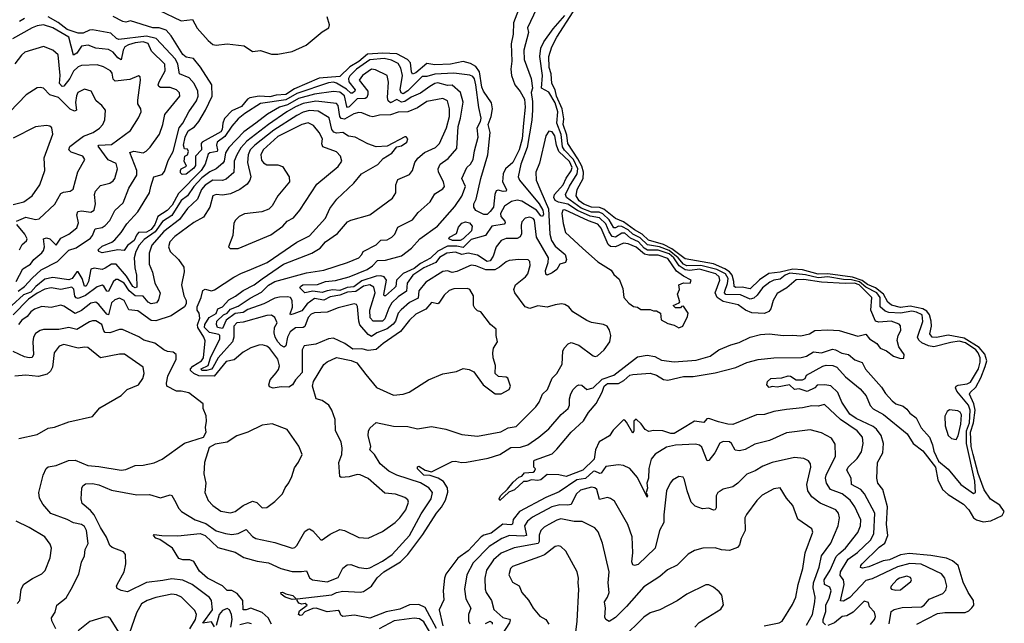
# Model space of a CAD drawing. Extents: x 1246230 to 1426786, y 660032 to 763141.
# Tile 483 of 566: x 1409155 to 1415369, y 703280 to 707086. Entities that reach past the tile are written whole.
import ezdxf

# ---------------------------------------------------------------- set-up
doc = ezdxf.new("R2010")
doc.units = 0

msp = doc.modelspace()

# ---------------------------------------------------------------- linework, layer by layer
at = {"layer": '0CON10XD'}
for points in [[(1412417, 707155), (1412360, 707035), (1412366, 707005), (1412337.1, 706895), (1412338.4, 706835), (1412383.5, 706715), (1412391.2, 706655), (1412382.7, 706627.3), (1412391.5, 706571.5), (1412392.2, 706515), (1412387.7, 706452.3), (1412358.9, 706281.1), (1412317.9, 706175), (1412302, 706095), (1412310.4, 706075), (1412434.5, 705925), (1412456.5, 705885), (1412460.4, 705859.6), (1412455, 705845.4), (1412445, 705848.9), (1412416.2, 705886.1), (1412325, 705942.4), (1412295, 705948.9), (1412259.4, 705940.6), (1412215, 705910), (1412188.9, 705865), (1412191.4, 705845), (1412217.2, 705815), (1412220, 705805), (1412213.4, 705796.6), (1412136, 705784), (1412095.7, 705725), (1412005, 705701.3), (1411955, 705650.9), (1411915, 705658.5), (1411855, 705659), (1411793.4, 705626.6), (1411748.2, 705581.7), (1411685, 705549.1), (1411645, 705517.5), (1411575, 705486.3), (1411534.2, 705445), (1411528.5, 705405), (1411521.4, 705395), (1411465, 705344.6), (1411455, 705344.2), (1411454.3, 705354.3), (1411469.7, 705445), (1411456.5, 705465), (1411435, 705471.5), (1411405, 705469.1), (1411315, 705439.3), (1411265, 705402.5), (1411221.5, 705398.5), (1411175, 705379.3), (1411132.1, 705382.1), (1411096.8, 705376.8), (1411065, 705365.9), (1411005.4, 705374.6), (1410955, 705364), (1410924.3, 705395), (1410926.7, 705405), (1410942.2, 705415), (1411035, 705415.8), (1411084.4, 705435), (1411148.6, 705441.4), (1411235.5, 705464.5), (1411348, 705512), (1411382.1, 705535), (1411412.8, 705567.2), (1411465, 705569.5), (1411565, 705597.8), (1411627.7, 705645), (1411680, 705705), (1411792.9, 705785), (1411900.7, 705909.3), (1411946.8, 705973.2), (1411968.3, 706035), (1411945.3, 706085), (1411976.5, 706153.5), (1412001.5, 706175), (1412016.4, 706205), (1412025, 706258.8), (1412049.6, 706345), (1412043, 706405), (1412064.1, 706445), (1412067.8, 706465), (1412052.5, 706532.5), (1412034.9, 706674.9), (1412025, 706714.4), (1412015, 706728.6), (1411996.4, 706736.4), (1411895, 706750), (1411775, 706742.6), (1411725, 706728.1), (1411695, 706727.4), (1411605, 706637.8), (1411575, 706618.5), (1411563.6, 706625), (1411557.1, 706645), (1411571.1, 706735), (1411561, 706781), (1411545, 706809.2), (1411501.7, 706831.7), (1411455, 706841.2), (1411365, 706832.5), (1411280.6, 706775), (1411237.9, 706732.2), (1411230.1, 706715), (1411233.5, 706695), (1411273.3, 706645), (1411270.3, 706635), (1411255, 706623.3), (1411245, 706623), (1411218.2, 706648.2), (1411155, 706686.2), (1411135, 706691.9), (1411105, 706688.8), (1410905, 706620.1), (1410835, 706580.3), (1410675, 706558.7), (1410575.4, 706495), (1410535, 706461.2), (1410495, 706416), (1410450.2, 706349.8), (1410401.6, 706315), (1410396.7, 706295), (1410404.4, 706265), (1410400.8, 706255), (1410355, 706246.9), (1410345, 706238.8), (1410326.7, 706175), (1410301.6, 706135), (1410158.6, 705991.4), (1410117, 705916.9), (1410086.3, 705883.7), (1410026.2, 705845), (1410007.9, 705795), (1409985, 705763.9), (1409955, 705745.9), (1409905, 705743.7), (1409891.7, 705728.3), (1409877.4, 705695), (1409836.4, 705663.6), (1409815, 705631.5), (1409774.8, 705635.2), (1409675, 705616.5), (1409654.7, 705624.8), (1409650, 705635), (1409675, 705657.5), (1409736.3, 705683.7), (1409755, 705698.8), (1409796.1, 705745), (1409830.7, 705799.3), (1409901.4, 705875), (1409975.3, 705994.7), (1409982, 706035), (1410002.9, 706095), (1410055, 706110), (1410070.3, 706129.7), (1410091.9, 706198.1), (1410123.9, 706256.1), (1410161.5, 706405), (1410185, 706434.8), (1410223.6, 706506.4), (1410272.1, 706575), (1410280.9, 706605), (1410280.5, 706635), (1410255.7, 706685), (1410225, 706718.9), (1410165, 706745.6), (1410153.8, 706805), (1410138.3, 706838.3), (1410017.4, 706967.4), (1409955, 706981.6), (1409780.9, 706960.9), (1409766.9, 706966.9), (1409730.9, 707000.9), (1409615, 707022.9), (1409595, 707021.4), (1409555, 707001.9), (1409525, 707001.8), (1409455.4, 707025.4), (1409397.8, 707067.8), (1409335, 707104.2)], [(1412314.8, 707175), (1412272.8, 707067.2), (1412270, 706995), (1412257, 706935), (1412262.2, 706825), (1412254.8, 706775.2), (1412260, 706735), (1412279.3, 706675), (1412314.1, 706634.1), (1412341.2, 706585), (1412346.4, 706535), (1412334.3, 706435), (1412327.4, 706335), (1412308.6, 706265), (1412266.8, 706185), (1412222.3, 706145), (1412206.2, 706115), (1412202.9, 706065), (1412226.8, 706015), (1412225.5, 706005), (1412206.4, 706003.6), (1412175, 706012.5), (1412163.2, 706006.8), (1412154.1, 705985), (1412144.8, 705905), (1412125, 705876), (1412105, 705859.1), (1412085, 705857.3), (1412035, 705883.9), (1412021.3, 705905), (1412021.3, 705925), (1412035.9, 705955), (1412065.4, 706085), (1412110.8, 706235), (1412125.5, 706375), (1412112.9, 706425), (1412131.9, 706475), (1412139.3, 706525), (1412132.5, 706562.5), (1412082.3, 706635), (1412071.4, 706661.4), (1412057, 706757), (1412035, 706790.7), (1412001, 706811), (1411955, 706823), (1411875, 706805.1), (1411775, 706802.5), (1411725, 706811.2), (1411655, 706751.6), (1411635, 706743.1), (1411627.3, 706757.3), (1411621.6, 706815), (1411602.1, 706835), (1411535, 706870.3), (1411446.3, 706876.3), (1411350.1, 706869.9), (1411295, 706822.3), (1411239.9, 706790.1), (1411175, 706729.2), (1411045, 706718.6), (1410889.7, 706650.3), (1410835, 706615.1), (1410775, 706610.2), (1410735, 706599.2), (1410666, 706604), (1410607.2, 706592.8), (1410593.9, 706585), (1410555, 706539.2), (1410495, 706512.3), (1410447.3, 706462.7), (1410437.5, 706435), (1410433.6, 706395), (1410425, 706380), (1410306.3, 706313.6), (1410301.5, 706305), (1410302.7, 706265), (1410264.6, 706225), (1410265, 706167.5), (1410255, 706149.6), (1410205, 706112.5), (1410180.4, 706110.4), (1410170.3, 706120.3), (1410170, 706135), (1410175.5, 706145), (1410207.5, 706162.5), (1410192.8, 706195), (1410198, 706225), (1410215.5, 706235), (1410221.8, 706255), (1410215, 706270.8), (1410195, 706271.9), (1410188.5, 706295), (1410199.7, 706345), (1410218.5, 706385), (1410259.3, 706410.7), (1410285.3, 706445), (1410327.1, 706515), (1410369.1, 706605), (1410368.5, 706675), (1410297.5, 706787.5), (1410251.9, 706841.9), (1410205, 706851.1), (1410185, 706866.7), (1410111.8, 706985), (1410079.6, 707019.7), (1410035.6, 707035.6), (1409995, 707035.6), (1409855, 707079.6), (1409825, 707070.5), (1409805.8, 707075), (1409745.8, 707105.8)], [(1410033.6, 707146.4), (1410175, 707080.3), (1410245, 707088.5), (1410275, 707033.5), (1410344.8, 706954.9), (1410375, 706930.3), (1410395, 706925.3), (1410465, 706934.6), (1410572.1, 706922.1), (1410625, 706886.2), (1410675, 706892.2), (1410745, 706869.6), (1410785, 706868.2), (1410875, 706885.9), (1410963.6, 706925), (1411065, 707010), (1411105.8, 707034.2), (1411109.7, 707055), (1411096.3, 707103.7)], [(1409186.4, 707093.6), (1409155, 707075.3)], [(1414915.5, 704405), (1414923.7, 704365), (1414955, 704302.9), (1415015, 704252.7), (1415095, 704156.6), (1415175, 704098.8), (1415187.5, 704105), (1415184.2, 704175.8), (1415131.3, 704415), (1415131.1, 704495), (1415149.2, 704545), (1415154.9, 704625), (1415144.3, 704655), (1415069.2, 704745), (1415060.3, 704765), (1415064.6, 704775), (1415077.6, 704782.5), (1415135, 704790), (1415155, 704801.1), (1415206.1, 704885), (1415217, 704927), (1415216.6, 704955), (1415205.3, 704985), (1415188.8, 705005), (1415125, 705048.1), (1415085, 705059.1), (1415031.8, 705051.8), (1414925, 705024.1), (1414890.8, 705030.8), (1414848.7, 705048.7), (1414829.1, 705065), (1414821.4, 705085), (1414855.9, 705184.1), (1414850.2, 705225), (1414815, 705243.1), (1414785, 705249.2), (1414715, 705236.8), (1414640.2, 705240.2), (1414617.5, 705247.5), (1414585.5, 705275), (1414586.4, 705335), (1414565.5, 705365), (1414495, 705399.9), (1414455, 705433.2), (1414405, 705447.1), (1414355, 705447.3), (1414255, 705464.5), (1414195, 705458.6), (1414115, 705477.9), (1414015, 705487.8), (1413986.4, 705475), (1413955, 705450.9), (1413915, 705443.8), (1413889.1, 705430.9), (1413842.8, 705395), (1413810.2, 705349.8), (1413788.7, 705331.3), (1413765, 705324.8), (1413705, 705352.4), (1413612.8, 705352.8), (1413604, 705364), (1413604.9, 705375), (1413623.3, 705423.3), (1413627.6, 705455), (1413610.4, 705485), (1413555, 705512.3), (1413455, 705536.1), (1413364.8, 705535), (1413345, 705545.1), (1413310.9, 705585), (1413255, 705630.6), (1413193.4, 705653.4), (1413116.5, 705666.5), (1413071.1, 705711.1), (1413025, 705733.9), (1412995, 705761.4), (1412955, 705783.2), (1412935.5, 705784.5), (1412915, 705773.1), (1412905, 705774.8), (1412874.8, 705824.8), (1412835, 705862.4), (1412812.7, 705872.7), (1412765, 705873.4), (1412698.9, 705898.9), (1412606, 705965), (1412600.2, 705985), (1412626.2, 706036.2), (1412674.2, 706115), (1412678.1, 706145), (1412650.7, 706205), (1412593.4, 706263.4), (1412580.8, 706285), (1412571.8, 706361.8), (1412544.3, 706435), (1412552.2, 706505), (1412535, 706562.3), (1412495, 706628.8), (1412448.5, 706655), (1412455.8, 706735), (1412438, 706855), (1412443.3, 706906.7), (1412462.9, 706947.1), (1412521.2, 707028.8), (1412595, 707112.7)], [(1414816.5, 703275), (1414948.5, 703341.5), (1414995, 703348.3), (1415121.9, 703348.1), (1415145, 703359.1), (1415165, 703378.2), (1415176, 703395), (1415175.3, 703425), (1415141.6, 703475), (1415110.5, 703540.5), (1415077.4, 703645), (1415042.9, 703675), (1415005, 703690.6), (1414905, 703708), (1414769.5, 703720.5), (1414715, 703712.7), (1414645, 703679.8), (1414605, 703674.5), (1414515, 703635.5), (1414475, 703628.8), (1414462.7, 703632.7), (1414463.3, 703645), (1414471.8, 703655), (1414579.1, 703760.9), (1414616.3, 703785), (1414633.8, 703835), (1414625.5, 703905), (1414631.6, 704015), (1414601.8, 704125), (1414571.8, 704165), (1414564.6, 704195), (1414568.9, 704295), (1414602.5, 704355), (1414607.1, 704415), (1414591.9, 704465), (1414562.2, 704505), (1414541.3, 704521.4), (1414435, 704571.2), (1414395, 704599.8), (1414343.7, 704675), (1414318.2, 704735), (1414275, 704776.8), (1414236, 704784), (1414188.6, 704781.4), (1414172.8, 704765), (1414125, 704741.5), (1414075, 704758.9), (1414044.2, 704754.2), (1414014, 704784), (1413935, 704770), (1413905, 704774.3), (1413885, 704766.7), (1413870, 704785), (1413875.6, 704805), (1413895, 704823.5), (1413965, 704828.5), (1414005, 704841.1), (1414019.1, 704839.1), (1414055, 704816), (1414095, 704816.2), (1414112.5, 704825), (1414120, 704845), (1414225, 704902.5), (1414245, 704908.2), (1414287.5, 704905), (1414312.5, 704895), (1414367.8, 704835), (1414459.1, 704759.1), (1414497.3, 704715), (1414522.9, 704652.9), (1414541.9, 704631.9), (1414607, 704597), (1414755.9, 704475.9), (1414793.7, 704413.7), (1414855, 704368.3), (1414934.1, 704265), (1414950.6, 704185), (1414979.4, 704125), (1415015, 704092.8), (1415111.4, 704031.4), (1415145.8, 703995.8), (1415175, 703946.3), (1415193.5, 703933.5), (1415235, 703921), (1415285, 703926.4), (1415355, 703959.6), (1415369.3, 703985), (1415341.2, 704025), (1415283.1, 704063.1), (1415242.3, 704122.3), (1415203.3, 704225), (1415172.5, 704345), (1415159.5, 704395), (1415156.9, 704485), (1415174.6, 704545), (1415184.8, 704625), (1415176.3, 704665), (1415150.2, 704725), (1415152.9, 704735), (1415189.9, 704770.1), (1415221.2, 704828.9), (1415249.4, 704900.6), (1415259.5, 704935), (1415247.1, 704977), (1415210.2, 705020.2), (1415115, 705078.9), (1415015, 705096.7), (1414942.2, 705082.2), (1414913.9, 705085), (1414899.5, 705105), (1414909.3, 705155), (1414907.5, 705185), (1414896.3, 705225), (1414879.6, 705249.6), (1414855, 705263.6), (1414775, 705281.1), (1414715, 705271.1), (1414656.5, 705286.5), (1414635, 705304.8), (1414605.9, 705355.9), (1414555.4, 705395), (1414505, 705416.9), (1414471.8, 705441.8), (1414411.9, 705461.9), (1414255, 705483.1), (1414195, 705481.4), (1414095, 705508.2), (1414035, 705512.9), (1413955, 705494.4), (1413883.3, 705486.7), (1413823.4, 705446.6), (1413765, 705389.4), (1413715, 705399.2), (1413675, 705397), (1413664.3, 705405), (1413663.4, 705435), (1413650.8, 705475), (1413635.7, 705495.7), (1413606.3, 705516.3), (1413535, 705546.2), (1413355, 705578.1), (1413271.2, 705641.2), (1413219.4, 705669.4), (1413124.1, 705695.9), (1413084.9, 705734.9), (1413035, 705761.3), (1412965, 705812.5), (1412915, 705832.7), (1412842.2, 705892.3), (1412815, 705902.6), (1412764.6, 705905), (1412715, 705923.5), (1412687.1, 705945), (1412667.4, 705975), (1412673, 706015), (1412711.3, 706085), (1412713.3, 706125), (1412702.1, 706162.2), (1412678.3, 706208.3), (1412614.9, 706305), (1412608.9, 706358.9), (1412585.1, 706425), (1412588.5, 706461.5), (1412578, 706525), (1412543.6, 706605), (1412535.2, 706645.2), (1412514.4, 706685), (1412508.9, 706745), (1412496.7, 706785), (1412495.2, 706854.8), (1412513, 706915), (1412544.3, 706975.7), (1412647.9, 707135)], [(1409145, 705375.5), (1409186.6, 705403.4), (1409233.5, 705456.5), (1409291.6, 705508.4), (1409395, 705562.3), (1409465, 705633), (1409512.5, 705647.5), (1409601.6, 705708.4), (1409614.7, 705725), (1409632, 705768), (1409675, 705775.7), (1409695, 705788.1), (1409725, 705820.4), (1409755, 705883.6), (1409808.9, 705931), (1409843.2, 706025), (1409893.9, 706106.1), (1409895.2, 706135), (1409850.7, 706249.3), (1409875, 706257.9), (1409935, 706247.5), (1409953.3, 706256.7), (1409978.2, 706281.8), (1410038.5, 706365), (1410059.3, 706425), (1410071.5, 706488.5), (1410166.5, 706605), (1410163.3, 706625), (1410144.2, 706645), (1410105, 706657.9), (1410045, 706659.3), (1410032.7, 706665), (1410029.3, 706675), (1410034.8, 706695), (1410073.2, 706765), (1410071.1, 706805), (1409988.2, 706888.2), (1409965.7, 706935.7), (1409935, 706945.9), (1409885, 706940.2), (1409841.5, 706928.5), (1409819.4, 706915), (1409808.6, 706895), (1409795, 706832.9), (1409775, 706846.1), (1409745, 706881), (1409715, 706898.8), (1409635, 706907), (1409587.5, 706925), (1409545, 706920), (1409515, 706874.7), (1409495, 706863.1), (1409465.6, 706975.6), (1409365, 707034.4), (1409305, 707054.1), (1409265, 707048.7), (1409235, 707036.1), (1409110, 706965)], [(1409133.2, 705435), (1409174.7, 705515), (1409224.2, 705545.8), (1409245.2, 705574.8), (1409295, 705616), (1409305, 705630.9), (1409311.1, 705655), (1409306.7, 705705), (1409325, 705710.8), (1409345, 705704.7), (1409385, 705664.3), (1409415, 705709.1), (1409465.6, 705735), (1409516.6, 705775), (1409525.7, 705805), (1409515.3, 705855), (1409523.3, 705876.7), (1409545, 705881.4), (1409605, 705872.5), (1409625.2, 705884.8), (1409633, 705925), (1409627.3, 705985), (1409634.7, 706005.3), (1409665, 706040.6), (1409725, 706055.6), (1409745, 706069.4), (1409755.4, 706085), (1409773.1, 706145), (1409765, 706179.4), (1409713.5, 706203.5), (1409651.1, 706288.9), (1409655, 706295.3), (1409735, 706299.8), (1409855, 706387.8), (1409905, 706467.5), (1409921.5, 706505), (1409918.9, 706525), (1409900.9, 706555), (1409900.7, 706579.3), (1409918.1, 706705), (1409915, 706726.7), (1409905, 706732), (1409850, 706710), (1409757.9, 706697.9), (1409745, 706710.8), (1409738.4, 706748.4), (1409727.5, 706765), (1409685, 706790), (1409645, 706802.3), (1409545, 706797.8), (1409525, 706789.4), (1409495, 706761.3), (1409471.4, 706715), (1409435, 706667.7), (1409423.1, 706665), (1409407, 706685), (1409411.5, 706735), (1409399.1, 706865), (1409365, 706894.4), (1409305, 706917.3), (1409188, 706882), (1409166.6, 706863.4), (1409125, 706808.1)], [(1411785, 703247.6), (1411715, 703379.1), (1411675, 703398.8), (1411615, 703396.2), (1411555, 703370), (1411468.2, 703351.7), (1411365, 703312.5), (1411267.6, 703332.4), (1411194.2, 703324.2), (1411181.2, 703331.2), (1411173.3, 703355), (1411165, 703361.2), (1411095, 703352), (1411026.2, 703376.2), (1411005, 703373.8), (1410955, 703351.9), (1410935, 703332.7), (1410925, 703329.4), (1410915.7, 703335.7), (1410921.8, 703358.2), (1410968.8, 703395), (1410957.5, 703405), (1410935, 703401.2), (1410917.8, 703407.8), (1410905.8, 703425), (1410907.5, 703435), (1411125, 703459.4), (1411155, 703474.3), (1411195, 703483.7), (1411305, 703476.7), (1411325, 703481.1), (1411375, 703515.3), (1411412.3, 703567.7), (1411452.9, 703605), (1411557.8, 703667.8), (1411604.4, 703715), (1411698.8, 703841.2), (1411785.3, 703975), (1411817.4, 704012.6), (1411842.9, 704057.1), (1411856.6, 704106.6), (1411855.3, 704135), (1411829.3, 704175), (1411795.4, 704195.4), (1411745, 704211.7), (1411705, 704213.8), (1411665.7, 704255), (1411665, 704267.5), (1411675, 704271.1), (1411715, 704246.2), (1411755, 704235.6), (1411885, 704301.5), (1411905, 704303.3), (1411943.7, 704293.7), (1411975, 704296.2), (1412112.6, 704322.6), (1412185, 704345.7), (1412255, 704388.8), (1412315, 704391.6), (1412362.5, 704405), (1412432.2, 704455), (1412495, 704507.2), (1412573.3, 704596.7), (1412616.8, 704635), (1412624.7, 704655), (1412625.3, 704695), (1412633.4, 704726.6), (1412648.8, 704755), (1412671.9, 704778.1), (1412685, 704784.6), (1412702.7, 704782.7), (1412735, 704754.5), (1412774.3, 704765), (1412830.9, 704819.1), (1412904.6, 704845), (1413055, 704960.8), (1413115, 704971.1), (1413163.1, 704963.1), (1413205, 704940.3), (1413285, 704930), (1413425, 704938.9), (1413514, 704965), (1413568, 705005), (1413643.7, 705036.4), (1413695, 705050), (1413764.7, 705085.3), (1413830.4, 705100.4), (1413884.6, 705105.3), (1413975, 705094.5), (1414035, 705097.5), (1414085, 705092.5), (1414140, 705105), (1414174.1, 705125.9), (1414255, 705130.3), (1414326.6, 705126.6), (1414445, 705091.1), (1414495, 705102.5), (1414518, 705075), (1414564.5, 705044.5), (1414585.5, 705015.5), (1414625, 704997.5), (1414670, 704965), (1414715, 704950), (1414735, 704952.5), (1414738, 704975), (1414702.9, 705022.9), (1414693.5, 705063.5), (1414699.1, 705095), (1414716.5, 705126.5), (1414715, 705155.8), (1414705, 705166.2), (1414656, 705186), (1414578.2, 705178.2), (1414556.7, 705185), (1414526.7, 705255), (1414533.5, 705335), (1414453.4, 705415), (1414424.1, 705425.9), (1414365, 705422.4), (1414215, 705430.5), (1414105, 705448.8), (1414055, 705445.2), (1413997.5, 705395), (1413935, 705360.7), (1413910.3, 705315), (1413896, 705264), (1413883.3, 705246.7), (1413855, 705234.6), (1413775, 705237.9), (1413735.4, 705255), (1413689.1, 705289.1), (1413595, 705309.8), (1413556.3, 705335), (1413543.7, 705365), (1413574.2, 705445), (1413570, 705465), (1413548.5, 705485), (1413445, 705513.6), (1413385, 705505.8), (1413355, 705509.3), (1413316.7, 705535), (1413283.4, 705585), (1413255, 705611.1), (1413185, 705632.3), (1413117.7, 705632.3), (1413095.7, 705645), (1413061.5, 705685), (1413009.9, 705709.9), (1412975, 705739.6), (1412955, 705740.5), (1412915, 705715.1), (1412895, 705719.7), (1412875, 705749.3), (1412855, 705799.1), (1412815, 705836.7), (1412755, 705847.5), (1412675, 705882.3), (1412615, 705924.2), (1412555.1, 705935.1), (1412535.8, 705945.8), (1412526.2, 705965), (1412531, 705985), (1412584.9, 706045), (1412603.8, 706086.2), (1412636.6, 706133.4), (1412641.2, 706155), (1412625, 706192), (1412558.9, 706255), (1412543.4, 706295), (1412532.5, 706355), (1412515, 706379.3), (1412495, 706384.4), (1412475, 706354.3), (1412435, 706182), (1412411.8, 706125), (1412414.7, 706075), (1412445.2, 706005), (1412493.3, 705893.3), (1412502, 705735), (1412512.7, 705695), (1412535, 705659), (1412597.6, 705605), (1412605.7, 705575), (1412599.5, 705555), (1412565.2, 705544.8), (1412545, 705511.1), (1412515, 705489.6), (1412485, 705476.2), (1412475, 705482.5), (1412473.9, 705505), (1412491.5, 705555), (1412492.2, 705585), (1412417.7, 705715), (1412405, 705822.3), (1412395, 705833.7), (1412375, 705841.8), (1412345.3, 705834.7), (1412325, 705812.5), (1412319.3, 705790.7), (1412323.3, 705736.7), (1412313.6, 705716.4), (1412295, 705706.5), (1412225, 705706.4), (1412195, 705693.8), (1412162.6, 705655), (1412144.1, 705595), (1412124.7, 705565), (1412105, 705561.8), (1412045, 705602.6), (1411985, 705615.2), (1411945, 705606.9), (1411905, 705620.6), (1411852.1, 705615), (1411805, 705586.3), (1411781.7, 705555), (1411705, 705521.1), (1411636.8, 705475), (1411600, 705425), (1411597.2, 705375), (1411545, 705338.5), (1411505, 705300.8), (1411485, 705266.9), (1411459.7, 705200.3), (1411444.8, 705185.2), (1411385.5, 705185.5), (1411367.5, 705207.5), (1411365.2, 705255), (1411398.3, 705365), (1411389.6, 705399.6), (1411365, 705414.1), (1411325, 705405.6), (1411276.6, 705373.4), (1411225, 705367.7), (1411175, 705350.1), (1411115, 705338.8), (1411075, 705318.5), (1411015, 705328.9), (1410969.6, 705295), (1410935, 705250.3), (1410885, 705231.4), (1410865, 705226.2), (1410862, 705232), (1410877.1, 705272.9), (1410874.7, 705315), (1410865, 705333.8), (1410845, 705339.2), (1410795, 705337.5), (1410765, 705331), (1410696.2, 705293.8), (1410595, 705258.5), (1410565, 705239.9), (1410515, 705234.1), (1410458.4, 705191.6), (1410435, 705138.3), (1410403.6, 705145), (1410397.1, 705165), (1410400.3, 705185), (1410442.4, 705225), (1410465, 705236), (1410485, 705261.6), (1410535, 705280.9), (1410609.2, 705330.8), (1410680.9, 705369.1), (1410725, 705411.9), (1410765, 705435.2), (1410965, 705490.5), (1411075, 705507.1), (1411224.4, 705555.7), (1411295.8, 705585), (1411314, 705605), (1411322.5, 705625), (1411405, 705665.8), (1411435, 705695.4), (1411475, 705697.8), (1411504.6, 705715), (1411523.8, 705735), (1411542.1, 705777.9), (1411635.2, 705824.8), (1411670.2, 705869.8), (1411745, 705938.1), (1411775, 705989.4), (1411825, 706020.6), (1411836.7, 706035), (1411829.2, 706065), (1411797.5, 706125), (1411795.4, 706145), (1411810, 706175), (1411859, 706211), (1411915.2, 706274.8), (1411922.7, 706412.7), (1411937.7, 706465), (1411953.3, 706566.7), (1411936.8, 706626.8), (1411885, 706672.7), (1411855, 706672), (1411795, 706687.4), (1411775, 706683.9), (1411744.1, 706665.9), (1411685, 706622.8), (1411625, 706598.7), (1411585, 706569.9), (1411565, 706566.8), (1411535, 706582.7), (1411495, 706563.2), (1411481.3, 706575), (1411475.8, 706595), (1411482.3, 706692.3), (1411475, 706734.2), (1411401, 706771), (1411375, 706773.6), (1411318.8, 706735), (1411298.4, 706705), (1411352.4, 706635), (1411353.3, 706615), (1411345.2, 706595), (1411335, 706588.5), (1411285, 706586.7), (1411235, 706537), (1411225, 706532.7), (1411219.7, 706539.7), (1411205, 706606), (1411175, 706628.6), (1411135, 706633.9), (1411015, 706616.3), (1410915, 706589.1), (1410845, 706549.9), (1410795, 706534.9), (1410720.2, 706489.8), (1410645.8, 706435), (1410570.3, 706379.7), (1410475, 706281.4), (1410455, 706246.2), (1410445.2, 706195), (1410437.4, 706182.6), (1410395, 706145.8), (1410355, 706128.1), (1410305, 706089.1), (1410254.6, 706035), (1410214.5, 705975.5), (1410173.8, 705946.2), (1410115, 705851.7), (1410056, 705814), (1410010.9, 705749.1), (1409940.2, 705699.8), (1409910, 705665), (1409887.6, 705625), (1409878.5, 705585), (1409882.7, 705522.7), (1409893.6, 705475), (1409895, 705400.9), (1409885, 705395.3), (1409869.4, 705405), (1409829.4, 705469.4), (1409765, 705544.7), (1409735, 705544.7), (1409695, 705518.9)], [(1409135.5, 705815), (1409195, 705841.7), (1409255, 705827.1), (1409279.3, 705830.7), (1409376.7, 705923.3), (1409415, 705991.1), (1409430.9, 705999.1), (1409475, 706005.4), (1409492.8, 706017.2), (1409522.8, 706127.3), (1409566.5, 706205), (1409554.5, 706225), (1409481, 706251), (1409466.4, 706265), (1409472.3, 706287.7), (1409523.6, 706326.5), (1409557.3, 706352.7), (1409618.1, 706375), (1409658.5, 706401.5), (1409679.4, 706425), (1409692.9, 706455), (1409697.1, 706515), (1409673.1, 706545), (1409637.3, 706575), (1409606.2, 706636.2), (1409565, 706648.8), (1409523, 706627), (1409513.4, 706606.6), (1409506.7, 706565), (1409513.6, 706516.4), (1409501.3, 706508.7), (1409475, 706522.2), (1409401.1, 706595), (1409345, 706611.8), (1409305, 706654.3), (1409285, 706659.2), (1409265, 706655.8), (1409197.2, 706612.8), (1409093.6, 706506.4)], [(1410745.2, 703275.2), (1410724, 703315), (1410685, 703347.5), (1410615, 703375.8), (1410585, 703364.7), (1410566.1, 703366.1), (1410564.5, 703424.5), (1410528.6, 703468.6), (1410495, 703486.5), (1410465, 703486.7), (1410435, 703516.2), (1410341.5, 703565), (1410290.1, 703610.1), (1410255, 703670), (1410229.7, 703679.7), (1410185, 703681.1), (1410158.8, 703688.8), (1410120, 703755), (1410038.8, 703808.8), (1410015, 703818.1), (1410000, 703835), (1410005, 703840), (1410053.1, 703833.1), (1410152.7, 703832.7), (1410295, 703847.5), (1410325, 703833.8), (1410405, 703758.8), (1410515, 703728.5), (1410570.8, 703695), (1410655, 703671.5), (1410725, 703660.9), (1410804, 703625), (1410875, 703607.3), (1410933.4, 703606.6), (1410965, 703610.6), (1410985, 703567.1), (1411003.8, 703553.8), (1411095, 703540.9), (1411165, 703570), (1411195, 703628.6), (1411221.7, 703648.3), (1411245, 703651.8), (1411295, 703631.6), (1411345, 703625.9), (1411365, 703630.5), (1411445, 703671.6), (1411505.7, 703715), (1411616.5, 703833.5), (1411688.8, 703971.2), (1411751.8, 704065), (1411760.3, 704105), (1411738.2, 704135), (1411685.1, 704165.1), (1411535.2, 704215.2), (1411485, 704238.9), (1411430.4, 704285), (1411394.7, 704344.7), (1411364.4, 704375), (1411371.9, 704395), (1411355.5, 704464.5), (1411357.2, 704492.8), (1411365, 704510), (1411405, 704546), (1411515, 704523.2), (1411605, 704522.3), (1411665, 704507.5), (1411755, 704522.2), (1411844.5, 704504.5), (1411945, 704470.9), (1412045, 704461.1), (1412192.2, 704487.8), (1412237.6, 704512.4), (1412288.8, 704521.2), (1412412.9, 704645), (1412434.6, 704675.4), (1412455.7, 704725), (1412486.4, 704755), (1412515, 704826), (1412544.6, 704855.4), (1412580, 704915), (1412584.1, 704995.9), (1412591.2, 705015), (1412617.6, 705042.4), (1412635, 705050), (1412684.6, 705034.6), (1412775, 704967.1), (1412787.5, 704962.5), (1412802.7, 704967.3), (1412843.8, 705005), (1412878.8, 705055), (1412886, 705095), (1412878.3, 705128.3), (1412863, 705153), (1412840, 705165), (1412765, 705176.7), (1412735, 705188.8), (1412646.7, 705245), (1412622, 705275), (1412595, 705290), (1412575, 705294.2), (1412535, 705288.6), (1412485, 705273.1), (1412425, 705282.2), (1412374, 705266), (1412346.4, 705275), (1412280.5, 705365), (1412273.8, 705385), (1412285.4, 705415), (1412346.9, 705465), (1412361.8, 705485), (1412377.5, 705537.5), (1412375, 705562.5), (1412365, 705572), (1412305, 705574.3), (1412245, 705567.3), (1412225, 705559.6), (1412183.1, 705525), (1412155, 705510.2), (1412098.2, 705508.2), (1412035, 705534), (1412005, 705539.4), (1411915, 705499.4), (1411885, 705492.8), (1411855, 705503.6), (1411825, 705499.1), (1411718.1, 705431.9), (1411675, 705376.5), (1411669.4, 705330.6), (1411615.9, 705304.1), (1411562.3, 705257.7), (1411544.4, 705235), (1411526.6, 705185), (1411512.9, 705167.1), (1411475, 705136.6), (1411408.5, 705111.5), (1411375, 705089.8), (1411355, 705100.8), (1411302.6, 705162.6), (1411295.6, 705185), (1411288.3, 705278.3), (1411280.4, 705290.4), (1411265.3, 705295.3), (1411165, 705270.6), (1411095, 705242.8), (1411015, 705237.6), (1410995, 705230.5), (1410975, 705208.5), (1410955, 705151.8), (1410943.8, 705146.2), (1410895, 705143.6), (1410861.7, 705118.3), (1410844.7, 705085), (1410835, 705030), (1410825, 705021.1), (1410805, 705031.9), (1410784.8, 705055), (1410767.9, 705085), (1410761.6, 705111.6), (1410762.9, 705145), (1410780, 705175), (1410765, 705208.1), (1410745, 705222.7), (1410715, 705220.9), (1410565, 705179.8), (1410525, 705175.3), (1410506.1, 705153.9), (1410506.2, 705083.8), (1410497.9, 705055), (1410407.9, 704955), (1410375, 704893.8), (1410365, 704883), (1410334.3, 704874.3), (1410304.9, 704874.9), (1410300, 704885), (1410345, 704905.6), (1410359.1, 704955), (1410419.1, 705075), (1410417.8, 705095), (1410411.3, 705101.3), (1410354.2, 705114.2), (1410322, 705145), (1410324.3, 705165), (1410352, 705208), (1410395, 705234.6), (1410405.9, 705264.1), (1410435, 705276.8), (1410475, 705320.2), (1410517.7, 705342.3), (1410565, 705379.7), (1410635.3, 705415), (1410685, 705451.7), (1410820, 705545), (1410998.1, 705615), (1411052, 705645), (1411085.7, 705685), (1411161.8, 705738.3), (1411225, 705812.5), (1411245, 705823.1), (1411364.2, 705855), (1411508.8, 705961.2), (1411529.6, 705995), (1411528.9, 706045), (1411541.9, 706078.1), (1411615, 706110), (1411633.5, 706135), (1411649.5, 706185), (1411667.2, 706212.8), (1411710.2, 706249.8), (1411779.2, 706280.8), (1411804.1, 706305), (1411848.3, 706405), (1411866.9, 706475), (1411868, 706525), (1411855, 706574.4), (1411825, 706588.8), (1411725, 706571.2), (1411665, 706531), (1411605, 706505.7), (1411545, 706502.7), (1411495, 706487.5), (1411426.4, 706483.6), (1411385, 706474.7), (1411365, 706477.5), (1411315, 706499.7), (1411295, 706500.3), (1411265, 706492.5), (1411205, 706459), (1411185, 706464.2), (1411176.3, 706476.3), (1411166, 706545), (1411155, 706557.6), (1411025, 706573.1), (1410945, 706557.4), (1410895, 706537.9), (1410842.2, 706505), (1410725.3, 706424.7), (1410589.6, 706320.4), (1410552, 706278), (1410526.7, 706235), (1410508.5, 706195), (1410508.3, 706168.3), (1410507.3, 706122.7), (1410458.7, 706081.3), (1410435, 706072.8), (1410375, 706073.8), (1410325, 706043.4), (1410302.3, 706015), (1410276.6, 705955), (1410214.8, 705895), (1410163.4, 705826.6), (1410065, 705751), (1409989.8, 705665), (1409973.2, 705615), (1409973.1, 705545), (1409994.6, 705495), (1410008, 705425), (1410041.8, 705365), (1410030.8, 705319.2), (1410018.8, 705301.2), (1409985, 705293.9), (1409967.2, 705305), (1409935, 705342.1), (1409885, 705345.8), (1409847.3, 705377.3), (1409815, 705424.5), (1409775, 705448.8), (1409762.2, 705447.8), (1409746.2, 705433.8), (1409715, 705373.2), (1409705, 705374.5), (1409685.4, 705405.4), (1409675, 705411.9), (1409645, 705401.7), (1409571.7, 705348.3), (1409525, 705329.3), (1409512.4, 705332.4), (1409503.1, 705343.1), (1409497.7, 705387.7), (1409485, 705400), (1409415, 705384.8), (1409355, 705395.7), (1409315, 705386.8), (1409265, 705362), (1409211.9, 705325), (1409114.2, 705225.8)], [(1411272.5, 706345), (1411231.5, 706351.5), (1411194.1, 706374.1), (1411155, 706371.7), (1411137.1, 706377.1), (1411126.2, 706395), (1411107.5, 706467.5), (1411038.8, 706508.8), (1410985, 706513.1), (1410945, 706502.6), (1410905, 706482), (1410759.3, 706390.7), (1410639.8, 706295), (1410610.7, 706265), (1410596.7, 706235), (1410592.7, 706185), (1410614.7, 706095), (1410608.6, 706075), (1410590.4, 706049.6), (1410545, 706016.2), (1410485, 705988.2), (1410435, 705979.7), (1410395, 705983.6), (1410375, 705975.6), (1410355.8, 705904.2), (1410315, 705842.3), (1410255, 705806.7), (1410135, 705719.4), (1410103.9, 705685), (1410093.8, 705653.8), (1410104.7, 705624.7), (1410157.1, 705575), (1410191.2, 705525), (1410193.6, 705496.4), (1410176, 705415), (1410191.4, 705345), (1410205.8, 705315), (1410206, 705295), (1410196.2, 705275), (1410110.9, 705219.1), (1410015, 705188), (1409985, 705188.7), (1409900.2, 705250.2), (1409845, 705257.8), (1409815, 705316.5), (1409785, 705330.4), (1409755, 705319.3), (1409735, 705300.4), (1409715, 705226.4), (1409705, 705230.3), (1409655, 705290.8), (1409635, 705305.9), (1409605, 705298.3), (1409546.2, 705253.8), (1409505, 705234.7), (1409435, 705279.6), (1409415, 705286.1), (1409355, 705272.3), (1409295, 705278.2), (1409248.3, 705261.7), (1409225.3, 705245), (1409201.8, 705215), (1409168.7, 705191.3), (1409147.9, 705165)], [(1409115, 705921.6), (1409181.4, 705938.6), (1409234.4, 705975), (1409282.7, 706045), (1409313.6, 706135), (1409310, 706215), (1409364.5, 706365), (1409358.6, 706405), (1409345, 706415.5), (1409325, 706419.5), (1409255, 706411.1), (1409115, 706340)], [(1410535, 705643.8), (1410740.9, 705729.1), (1410815.8, 705785), (1410844.2, 705815), (1410883.9, 705836.1), (1410924, 705886), (1411030.8, 706049.2), (1411165, 706160.4), (1411189.1, 706195), (1411180, 706225), (1411155, 706252.9), (1411068.1, 706285), (1411062.7, 706302.7), (1411066.7, 706335), (1411045, 706374.4), (1411010.1, 706420.1), (1410975, 706436.5), (1410935, 706426.1), (1410785, 706349.8), (1410692.4, 706265), (1410677.9, 706235), (1410680.6, 706200.6), (1410695, 706182.9), (1410715, 706171.8), (1410785, 706171.1), (1410815, 706161.4), (1410855.4, 706095), (1410857.7, 706065), (1410784.6, 705975), (1410748, 705912), (1410727.4, 705892.6), (1410684.5, 705874.5), (1410575, 705863.3), (1410540, 705845), (1410517, 705823), (1410507.4, 705802.6), (1410501.5, 705725), (1410473.3, 705655), (1410484.1, 705644.1), (1410535, 705643.8)], [(1410385, 703257.2), (1410365, 703288.8), (1410311.1, 703281.1), (1410371.5, 703365), (1410365.3, 703425), (1410353.8, 703443.8), (1410243.1, 703525), (1410185, 703553.3), (1410115, 703560.8), (1410059.6, 703549.6), (1409955, 703536.9), (1409835, 703478.9), (1409796.6, 703486.6), (1409770.3, 703500.3), (1409765.8, 703515), (1409770, 703525), (1409815.7, 703605), (1409825.7, 703655), (1409823.4, 703713.4), (1409811.1, 703731.1), (1409739.3, 703759.3), (1409725, 703770.8), (1409703.5, 703823.5), (1409665, 703883.5), (1409624.5, 703964.5), (1409602.4, 703992.5), (1409549.5, 704035), (1409542.9, 704065), (1409547.5, 704132.5), (1409553.1, 704146.9), (1409570.9, 704159.1), (1409615, 704162.5), (1409655, 704152.6), (1409735, 704119), (1409895, 704089.5), (1409975, 704091.5), (1410045, 704070.8), (1410105, 704090.6), (1410115.3, 704085.3), (1410132.5, 704057.5), (1410158.9, 704005), (1410175.7, 703985), (1410263.3, 703933.3), (1410329.6, 703909.6), (1410395, 703864.3), (1410455, 703845.8), (1410495, 703840.8), (1410535, 703846.9), (1410585, 703872.7), (1410625, 703828.5), (1410645, 703815.4), (1410765, 703789.6), (1410875, 703753.3), (1410892, 703758), (1410905, 703770), (1410955, 703859.2), (1410975, 703874.4), (1410985, 703875.7), (1411005, 703864.2), (1411055, 703806.2), (1411065, 703806.2), (1411115, 703843.3), (1411175, 703871.5), (1411205.3, 703865.3), (1411295, 703821.1), (1411355, 703816.5), (1411445, 703860), (1411525, 703915.6), (1411554.4, 703945), (1411592.7, 703995), (1411610, 704045), (1411605, 704058), (1411585, 704074.2), (1411527.5, 704095), (1411460.8, 704100.8), (1411355, 704193.3), (1411305, 704216.5), (1411285, 704218.5), (1411235, 704203.3), (1411185, 704200), (1411175.5, 704205.5), (1411169.7, 704295), (1411188.2, 704345), (1411191.5, 704385), (1411184.5, 704425), (1411149.2, 704495), (1411145.8, 704565), (1411125.7, 704625), (1411106, 704655), (1411065, 704684.5), (1411027.5, 704695), (1411002.5, 704775), (1411010, 704805), (1411075, 704913.3), (1411095, 704928.8), (1411155, 704956.7), (1411247, 704937), (1411282.3, 704922.3), (1411339.5, 704849.5), (1411407.6, 704767.6), (1411515, 704718), (1411575, 704724.4), (1411613.2, 704736.8), (1411735, 704816.5), (1411825, 704852.5), (1411912.7, 704867.3), (1411955, 704886.2), (1411991.7, 704881.7), (1412022.5, 704865), (1412080, 704785), (1412156.7, 704726.7), (1412195, 704727.3), (1412244.4, 704755), (1412252.9, 704775), (1412236.7, 704826.7), (1412225, 704833.1), (1412177.5, 704837.5), (1412156.7, 704855), (1412158.8, 704905), (1412143.3, 704955), (1412141.2, 704985), (1412146, 705015), (1412170, 705055), (1412162, 705095), (1412162.5, 705135), (1412127.5, 705165), (1412065, 705243.3), (1412045, 705251.2), (1412027.7, 705267.7), (1412020, 705285), (1412019.2, 705345), (1411996.2, 705385), (1411981.2, 705391.2), (1411895, 705390), (1411865, 705379.5), (1411835, 705350), (1411800.5, 705299.5), (1411795, 705295.7), (1411755, 705302.2), (1411718.2, 705261.8), (1411655, 705228.7), (1411615, 705192.5), (1411559, 705121), (1411449.6, 705045), (1411405, 705006.5), (1411355, 705000), (1411315, 705011.4), (1411258.3, 705008.3), (1411206.7, 705045), (1411135, 705077.5), (1411105, 705074.2), (1411025, 705040.5), (1410950.7, 705029.3), (1410938.8, 705005), (1410938.5, 704861.5), (1410895, 704815.8), (1410877.3, 704785), (1410855, 704769.7), (1410805, 704772.4), (1410755, 704762.9), (1410731.4, 704771.4), (1410727.1, 704785), (1410736.9, 704815), (1410775, 704860.4), (1410789.2, 704880.8), (1410795.2, 704904.8), (1410784.9, 704944.9), (1410735, 705013.2), (1410715, 705028.8), (1410685, 705035.5), (1410665, 705034.3), (1410613.7, 705016.3), (1410565, 704989.1), (1410508.2, 704941.8), (1410458.5, 704931.5), (1410381.7, 704838.3), (1410285, 704840), (1410254.7, 704854.8), (1410234.2, 704875), (1410233.3, 704885), (1410247.4, 704902.6), (1410302.2, 704935), (1410315.2, 704955), (1410325, 705062.5), (1410317.3, 705085), (1410278.7, 705145), (1410278.2, 705161.8), (1410292.2, 705205), (1410288, 705235), (1410276.2, 705255), (1410276.2, 705275), (1410301.5, 705335), (1410311.9, 705378.1), (1410325, 705388.1), (1410365, 705376), (1410385, 705382.2), (1410507.6, 705462.4), (1410555, 705489.1), (1410603.9, 705506.1), (1410717.3, 705555), (1410905, 705683.2), (1410985, 705723.5), (1411086.4, 705835), (1411112.1, 705895), (1411156.1, 705955), (1411263.8, 706055), (1411313.3, 706115), (1411415, 706173.3), (1411448.5, 706211.5), (1411504, 706245), (1411535, 706284), (1411565, 706291.4), (1411598, 706315), (1411604, 706335), (1411595, 706348), (1411585, 706347.1), (1411475, 706289.4), (1411405, 706284.5), (1411352.7, 706302.7), (1411272.5, 706345)], [(1413315, 705143.8), (1413340, 705155), (1413370, 705215), (1413373.3, 705235), (1413345, 705280), (1413331.7, 705278.3), (1413325, 705270), (1413295, 705270), (1413280, 705285), (1413318.3, 705301.7), (1413321.7, 705308.3), (1413307.5, 705355), (1413320, 705385), (1413316.2, 705415), (1413345, 705427.1), (1413385.9, 705424.1), (1413392.5, 705445), (1413345, 705469.2), (1413301.2, 705501.1), (1413245, 705579.7), (1413185, 705602.6), (1413125, 705601.2), (1413097.9, 705608), (1413045, 705651.7), (1412995, 705673.5), (1412965, 705676.7), (1412915, 705654.7), (1412885, 705656.2), (1412869.6, 705669.5), (1412825, 705772.8), (1412805, 705797.4), (1412745, 705817.6), (1412595, 705888), (1412583.4, 705885), (1412577.4, 705865), (1412585, 705800.8), (1412600.9, 705745), (1412706.5, 705646.6), (1412805, 705558.8), (1412887.3, 705507.3), (1412905, 705480), (1412939.6, 705449.5), (1412962.3, 705392.3), (1412968.8, 705335), (1412999.7, 705299.7), (1413028.8, 705278.8), (1413055, 705273.3), (1413075, 705260), (1413135, 705260), (1413155, 705250), (1413175, 705250), (1413200, 705235), (1413203.6, 705193.6), (1413245, 705170), (1413285, 705160), (1413315, 705143.8)], [(1409153.3, 705635), (1409171.8, 705668.3), (1409197.7, 705692.3), (1409202.7, 705705), (1409188.2, 705735), (1409137.3, 705795)], [(1411935, 705694.8), (1411886, 705695), (1411864.2, 705705), (1411867.1, 705715), (1411912.3, 705737.7), (1411925, 705778.6), (1411945, 705803.9), (1411968.3, 705811.7), (1411995, 705806.2), (1412010.2, 705785), (1412007.6, 705755), (1411955, 705703.7), (1411935, 705694.8)], [(1409695, 705518.9), (1409675, 705510.7), (1409625, 705520.4), (1409605, 705514.4), (1409588.8, 705435), (1409575, 705406.4), (1409565, 705406.2), (1409549.6, 705455), (1409525, 705495.6), (1409515, 705496.9), (1409486, 705455), (1409465, 705445.1), (1409365, 705461.8), (1409315, 705451.2), (1409256.8, 705403.2), (1409225, 705368.2), (1409178.7, 705351.3), (1409105, 705284.1)], [(1409383.9, 703245), (1409358.6, 703295), (1409356, 703315), (1409378.6, 703351.4), (1409389.4, 703395), (1409448.7, 703441.3), (1409481.1, 703495), (1409528.8, 703591.2), (1409545.8, 703665), (1409564.4, 703705), (1409569.4, 703745), (1409586.8, 703783.2), (1409577.1, 703865), (1409565, 703890), (1409545, 703903.1), (1409495, 703914.1), (1409454.3, 703935), (1409352, 703972), (1409301.2, 704031.2), (1409279.6, 704069.6), (1409276.2, 704105), (1409304.5, 704214.5), (1409322.7, 704257.3), (1409335, 704266.9), (1409385, 704275.6), (1409462.8, 704307.2), (1409505, 704309.5), (1409584.7, 704274.7), (1409655, 704269.1), (1409795, 704245.6), (1409825, 704250), (1409885, 704274.4), (1409935, 704278.1), (1410005, 704293.1), (1410054.1, 704315.9), (1410195, 704415.8), (1410315, 704454.2), (1410333.1, 704485), (1410327.5, 704515), (1410334, 704555), (1410331.7, 704588.3), (1410313.3, 704635), (1410313.8, 704665), (1410223.4, 704733.4), (1410175, 704744), (1410145, 704743.1), (1410083.5, 704775), (1410080.9, 704795), (1410090.8, 704839.2), (1410142.7, 704945), (1410141.9, 704975), (1410125, 704990.6), (1410087.5, 704995), (1410065, 705004.4), (1410007.7, 705047.7), (1409938.8, 705065), (1409906.8, 705086.8), (1409805, 705132.5), (1409785, 705132.9), (1409725, 705112.2), (1409695, 705114.8), (1409685.5, 705125.5), (1409674.6, 705165), (1409635, 705187.1), (1409615, 705188.2), (1409595, 705181.2), (1409515, 705132.2), (1409465, 705144.7), (1409403, 705133), (1409305, 705132.9), (1409285, 705126.9), (1409255, 705107.8), (1409242.3, 705085), (1409237.8, 705055), (1409241.9, 704975), (1409233.8, 704956.2), (1409215, 704953.5), (1409185, 704960.5), (1409115, 704994.7)], [(1409150, 704445), (1409265, 704470.6), (1409335, 704510.6), (1409375, 704517.5), (1409465, 704550.6), (1409615, 704583.8), (1409661.2, 704638.8), (1409795, 704715.8), (1409834.2, 704755), (1409904.2, 704785), (1409933.3, 704825), (1409941.5, 704855), (1409935, 704895.8), (1409817.2, 704977.2), (1409785, 704977.7), (1409664.7, 704954.7), (1409585, 705018.8), (1409565, 705021.5), (1409525, 705014.4), (1409435, 705038.8), (1409405, 705027.1), (1409373.6, 704985), (1409362.2, 704895), (1409349.2, 704870.8), (1409328.3, 704851.7), (1409275, 704836.2), (1409194.5, 704845.5), (1409125, 704839.2)], [(1414643.3, 703276.7), (1414654.4, 703355.6), (1414675, 703368.1), (1414725, 703380.7), (1414847.1, 703385), (1414863.1, 703395), (1414895, 703433.3), (1414981.8, 703468.2), (1415000.8, 703489.2), (1415006.2, 703515), (1414994.7, 703564.7), (1414973.1, 703593.1), (1414845, 703652.5), (1414772.8, 703657.2), (1414695, 703637.4), (1414535, 703561.1), (1414495, 703550), (1414395, 703444), (1414355, 703419.5), (1414335, 703422), (1414359.3, 703525), (1414354.2, 703554.2), (1414332.4, 703582.5), (1414335.9, 703605), (1414383.5, 703685), (1414443.7, 703726.3), (1414525.9, 703805), (1414546, 703845), (1414551.5, 703975), (1414487.1, 704097.1), (1414463.8, 704123.8), (1414404.6, 704155), (1414402.3, 704195), (1414375.4, 704245), (1414383.9, 704265), (1414441.2, 704318.8), (1414469.1, 704360.9), (1414479.6, 704415), (1414474.5, 704455), (1414441.1, 704495), (1414336, 704565), (1414235, 704659.5), (1414195, 704650), (1414155, 704652.2), (1414095, 704638.4), (1413995, 704628.4), (1413914.8, 704615.2), (1413855, 704597.7), (1413805.4, 704594.6), (1413655, 704534.7), (1413625, 704535.3), (1413565, 704549.8), (1413505, 704571.9), (1413491.2, 704568.8), (1413473.1, 704546.9), (1413415, 704554.5), (1413359.5, 704520.5), (1413285, 704476.6), (1413265, 704477.2), (1413215, 704494.6), (1413155, 704495.9), (1413125, 704489.4), (1413102.1, 704502.1), (1413077.9, 704537.9), (1413045, 704566.9), (1413030.6, 704555), (1413032, 704495), (1413025, 704478.5), (1412985, 704549.2), (1412975, 704562), (1412965, 704562.5), (1412901.6, 704498.4), (1412878.5, 704461.5), (1412811.5, 704425), (1412789.7, 704375), (1412781.8, 704315), (1412710, 704245), (1412605, 704205.7), (1412557.3, 704217.3), (1412485, 704218.1), (1412445, 704184.5), (1412425, 704180.4), (1412385, 704185.3), (1412355, 704173.8), (1412335, 704173.5), (1412278.6, 704121.4), (1412242.2, 704107.8), (1412185, 704054.4), (1412181.5, 704065), (1412189.1, 704085), (1412235, 704126.2), (1412268.9, 704171), (1412305, 704202.5), (1412325, 704208.1), (1412341.7, 704228.3), (1412395.9, 704234.1), (1412405, 704240), (1412410, 704255), (1412400, 704265), (1412400, 704305), (1412405, 704310), (1412515, 704350), (1412545, 704377.5), (1412635.8, 704485), (1412713, 704557), (1412745, 704608.6), (1412793.7, 704666.3), (1412832.4, 704737.6), (1412844.9, 704775.1), (1412865, 704793), (1412935, 704793), (1412968.9, 704811.1), (1413005, 704844.3), (1413025, 704848.7), (1413135, 704858.1), (1413175, 704845.8), (1413218.1, 704818.1), (1413245, 704813.8), (1413345, 704836), (1413405, 704836.5), (1413545, 704860.3), (1413675, 704892.6), (1413745, 704925.3), (1413815, 704943.2), (1413915, 704954.8), (1414086.9, 704956.9), (1414121.1, 704965), (1414165, 704991.2), (1414215, 704986.2), (1414285, 705008.5), (1414305, 705005.2), (1414344.1, 704984.1), (1414385, 704975.2), (1414425, 704942.2), (1414472, 704925), (1414492.6, 704882.6), (1414595, 704769.2), (1414620.1, 704730.1), (1414662.2, 704682.2), (1414685, 704663.2), (1414730.2, 704650.2), (1414755, 704630), (1414772.2, 704605), (1414812.5, 704575), (1414845, 704513.8), (1414898, 704455), (1414915.5, 704405)], [(1415065, 704440), (1415077.7, 704462.3), (1415094.2, 704535), (1415098.2, 704595), (1415090.9, 704610.9), (1415075, 704621.1), (1415024.4, 704625.6), (1415008, 704615), (1414994.4, 704585.6), (1414995.6, 704525), (1415015, 704464.2), (1415035.7, 704445.7), (1415065, 704440)], [(1410485, 703976.2), (1410515, 703984.6), (1410565, 704022.5), (1410625, 704050), (1410651.7, 704041.7), (1410685, 704008), (1410715, 704010.8), (1410765, 704048), (1410814.3, 704095.7), (1410830.8, 704135), (1410854.6, 704165.4), (1410873.1, 704205), (1410888.7, 704261.3), (1410914.2, 704295.8), (1410938, 704345), (1410917.4, 704397.4), (1410843.1, 704503.1), (1410748, 704538), (1410685, 704530.4), (1410594.6, 704485.4), (1410525, 704463.5), (1410465, 704421.5), (1410390, 704410), (1410351.4, 704388.6), (1410321.1, 704295), (1410316.6, 704223.4), (1410330, 704165), (1410324.4, 704105), (1410345, 704054.2), (1410373.5, 704023.5), (1410425, 703986.4), (1410485, 703976.2)], [(1414240.8, 703270.8), (1414227.1, 703285), (1414226.8, 703305), (1414242.1, 703355), (1414243.8, 703395), (1414265, 703438.5), (1414276.6, 703485), (1414267.7, 703507.7), (1414234.8, 703524.9), (1414233.1, 703555), (1414270.7, 703615), (1414308.7, 703701.3), (1414325, 703719.2), (1414367.5, 703755), (1414445, 703853.5), (1414462.3, 703895), (1414463.1, 703933.1), (1414425.9, 704015), (1414397.5, 704057.5), (1414345.7, 704095.7), (1414272.9, 704125), (1414246.4, 704165), (1414241.1, 704195), (1414244.2, 704215), (1414303.2, 704335), (1414300.9, 704410.9), (1414278.8, 704448.8), (1414215, 704480.6), (1414145, 704500.8), (1413995, 704481.8), (1413886.5, 704433.5), (1413795, 704409.1), (1413734.6, 704375.3), (1413697.6, 704367.6), (1413671.5, 704371.5), (1413648.6, 704415), (1413635, 704425.6), (1413595, 704427.1), (1413573.9, 704416.1), (1413542.2, 704355), (1413505, 704306), (1413495, 704303.8), (1413460.3, 704390.3), (1413445, 704403.6), (1413420.9, 704410.9), (1413295, 704403.4), (1413238.2, 704391.8), (1413165, 704346.5), (1413140.4, 704315), (1413125, 704256.7), (1413123.4, 704195), (1413113, 704165), (1413117.4, 704132.6), (1413108.8, 704105), (1413117.8, 704085), (1413115, 704076.7), (1413055, 704200), (1413005, 704255.8), (1412965, 704275.7), (1412935, 704280), (1412855, 704268.5), (1412825, 704227.5), (1412815.8, 704224.2), (1412785, 704239.8), (1412775, 704237.5), (1412726.1, 704193.9), (1412670.5, 704185), (1412560.1, 704109.9), (1412475.9, 704074.1), (1412310.2, 703985), (1412269.3, 703935), (1412264.6, 703905), (1412255, 703900.8), (1412204.6, 703905.4), (1412130.3, 703849.7), (1412085, 703836.2), (1412068.2, 703825), (1411985, 703737.5), (1411919.6, 703690.4), (1411845, 703590.6), (1411836.1, 703565), (1411828.8, 703485), (1411832.1, 703427.9), (1411802.5, 703365), (1411826.6, 703265)], [(1414120.7, 703269.3), (1414158.4, 703335), (1414173.2, 703415), (1414176.4, 703445), (1414162.1, 703505), (1414165.5, 703535), (1414201.1, 703635), (1414216.1, 703705), (1414274.8, 703785.2), (1414320, 703895), (1414328.4, 703945), (1414323.2, 703975), (1414306.9, 703996.9), (1414207.1, 704037.1), (1414155, 704078.5), (1414129.7, 704115), (1414122.8, 704155), (1414148.2, 704265), (1414145.3, 704285.3), (1414134.1, 704304.1), (1414105, 704320.4), (1414045, 704326.2), (1413905, 704293.8), (1413845, 704270.9), (1413797.6, 704242.4), (1413745, 704220.5), (1413686.9, 704163.1), (1413655, 704141.8), (1413595, 704125.6), (1413575.4, 704114.5), (1413562, 704105), (1413551.9, 704085), (1413550.4, 704009.5), (1413545, 703996.7), (1413535, 703994.2), (1413505, 704007.1), (1413465, 704002.2), (1413418.8, 704018.8), (1413392.5, 704045), (1413367.8, 704115), (1413352, 704185), (1413341.7, 704201.7), (1413315, 704205.8), (1413275, 704182), (1413260.8, 704165), (1413238, 704115), (1413220, 703965), (1413220.8, 703915), (1413192.9, 703865), (1413165.7, 703754.2), (1413058.4, 703651.6), (1413035, 703644.5), (1413025, 703648.9), (1413017.6, 703667.6), (1413024.6, 703725), (1413019.7, 703825), (1412992.7, 703902.7), (1412909.5, 704049.5), (1412885, 704067.8), (1412865, 704073.6), (1412815, 704060.9), (1412797.1, 704125), (1412785, 704134.7), (1412765, 704138.2), (1412695, 704119.5), (1412667.1, 704095), (1412635, 704030), (1412615.6, 704024.4), (1412565, 704027.2), (1412513.1, 704015), (1412391.4, 703948.6), (1412360.7, 703925), (1412340.7, 703895), (1412354.6, 703835), (1412335, 703830.3), (1412245.9, 703834.1), (1412198.8, 703815), (1412118.4, 703765), (1412018.1, 703661.9), (1411977.2, 703585), (1411962, 703495), (1411971.8, 703435), (1412002.7, 703375), (1411987.3, 703335), (1411987.3, 703295), (1411996.9, 703276.9)], [(1413854, 703265), (1413947.6, 703282.4), (1413966.4, 703293.6), (1414031.9, 703398.1), (1414053.3, 703445), (1414068.9, 703525), (1414097.9, 703625), (1414113.5, 703725), (1414161.4, 703855), (1414154.2, 703875), (1414067.2, 703937.2), (1414035, 704022.9), (1413995, 704070), (1413955, 704133.8), (1413915, 704128.9), (1413841.4, 704088.5), (1413808.1, 704055), (1413742.7, 703967.3), (1413732.7, 703945), (1413733.6, 703866.4), (1413708.1, 703815), (1413698.1, 703775), (1413685, 703758.6), (1413635, 703739.6), (1413585, 703742.9), (1413545, 703755.5), (1413467.5, 703755), (1413415, 703738.6), (1413373.8, 703716.2), (1413305, 703647.5), (1413243, 703616.9), (1413195.7, 703575), (1413095, 703509.6), (1412985, 703386.1), (1412915, 703317.1), (1412875, 703290.8), (1412855, 703303.8), (1412848.3, 703318.3), (1412852.1, 703375), (1412846.4, 703415), (1412865.8, 703444.2), (1412876.3, 703475), (1412869.6, 703535), (1412874.6, 703605), (1412834.5, 703785), (1412806.2, 703856.2), (1412785, 703881.4), (1412705, 703923.3), (1412655, 703922.8), (1412570.9, 703939.1), (1412545, 703931.6), (1412495.6, 703904.4), (1412465, 703886.8), (1412444, 703865), (1412433, 703837), (1412434.2, 703795.8), (1412427.2, 703782.8), (1412275, 703755.2), (1412195, 703722.9), (1412145, 703680.9), (1412101.2, 703615), (1412091.8, 703565), (1412093.2, 703495), (1412099.6, 703475), (1412133.1, 703425), (1412147.6, 703367.6), (1412205, 703317.7), (1412246.2, 703306.2), (1412250.3, 703300.3), (1412246.9, 703283.1), (1412196.5, 703205)], [(1409140.5, 703405), (1409156.4, 703425), (1409165.5, 703495), (1409182.5, 703527.5), (1409236.3, 703563.7), (1409295, 703593.3), (1409316.7, 703613.3), (1409347.2, 703692.8), (1409357.1, 703755), (1409348.7, 703778.7), (1409314.3, 703825), (1409214.6, 703884.7), (1409134, 703924)], [(1412666.2, 703225), (1412673.4, 703293.4), (1412684.5, 703495), (1412678.9, 703535), (1412681.9, 703565), (1412672.9, 703605), (1412601.4, 703735), (1412570, 703765), (1412555, 703769.4), (1412535, 703765.6), (1412466.9, 703713.1), (1412435, 703699.7), (1412265, 703637.5), (1412251.9, 703625), (1412241.9, 703585), (1412265, 703540.8), (1412306.9, 703516.9), (1412324.1, 703474.1), (1412367.3, 703427.3), (1412395, 703376.2), (1412438.8, 703325), (1412475, 703303.8), (1412495.5, 703275.5)], [(1414685, 703489.2), (1414715, 703492.4), (1414780, 703545), (1414784.4, 703555), (1414778.2, 703568.2), (1414755, 703578.1), (1414708.6, 703565), (1414691.8, 703555), (1414655.8, 703515), (1414652, 703505), (1414657.5, 703495), (1414685, 703489.2)], [(1410875, 703430), (1410830, 703445), (1410805, 703464.5), (1410803.3, 703475), (1410815, 703477.5), (1410835.8, 703465.8), (1410879.2, 703455), (1410900, 703435), (1410895, 703433.3), (1410875, 703430)], [(1413415.8, 703255), (1413443.7, 703286.3), (1413579.6, 703370.5), (1413597, 703397), (1413587, 703457), (1413569.6, 703479.5), (1413535, 703507.5), (1413505, 703523.3), (1413485, 703523.3), (1413365, 703463.1), (1413305, 703423.1), (1413195.8, 703365.8), (1413135, 703346.4), (1413095, 703318.9), (1412957.5, 703185)], [(1410228.5, 703245), (1410265.7, 703304.3), (1410270.5, 703335), (1410261.5, 703361.5), (1410175.6, 703445), (1410145, 703459.7), (1410115, 703464), (1410015, 703444), (1409959.2, 703425), (1409925, 703403.6), (1409892.6, 703347.4), (1409846.8, 703215)], [(1414525, 703273.8), (1414550.4, 703305), (1414556.4, 703323.6), (1414551.1, 703351.1), (1414517.5, 703385), (1414511.2, 703411.2), (1414485, 703420), (1414415, 703350.2), (1414375, 703327.3), (1414345, 703324), (1414297.1, 703283), (1414255, 703266.8)], [(1410488.4, 703255), (1410495.4, 703305.4), (1410492.2, 703335), (1410480.3, 703365), (1410465, 703373.8), (1410435, 703361.2), (1410414.3, 703335.7), (1410395, 703265.7)], [(1409795, 703200.9), (1409729.3, 703309.3), (1409715, 703319.1), (1409695, 703320.8), (1409597.4, 703292.6), (1409525, 703232.7)], [(1411772.4, 703175), (1411705, 703288.6), (1411677.7, 703307.7), (1411645, 703311.9), (1411518.5, 703295), (1411425, 703245.5)], [(1412095, 703278.2), (1412125, 703293.3), (1412138, 703285), (1412137.8, 703275)], [(1410617.9, 703277.9), (1410594.2, 703284.2), (1410545, 703270.5)]]:
    msp.add_lwpolyline(points, dxfattribs=at)

doc.saveas('drawing.dxf')
